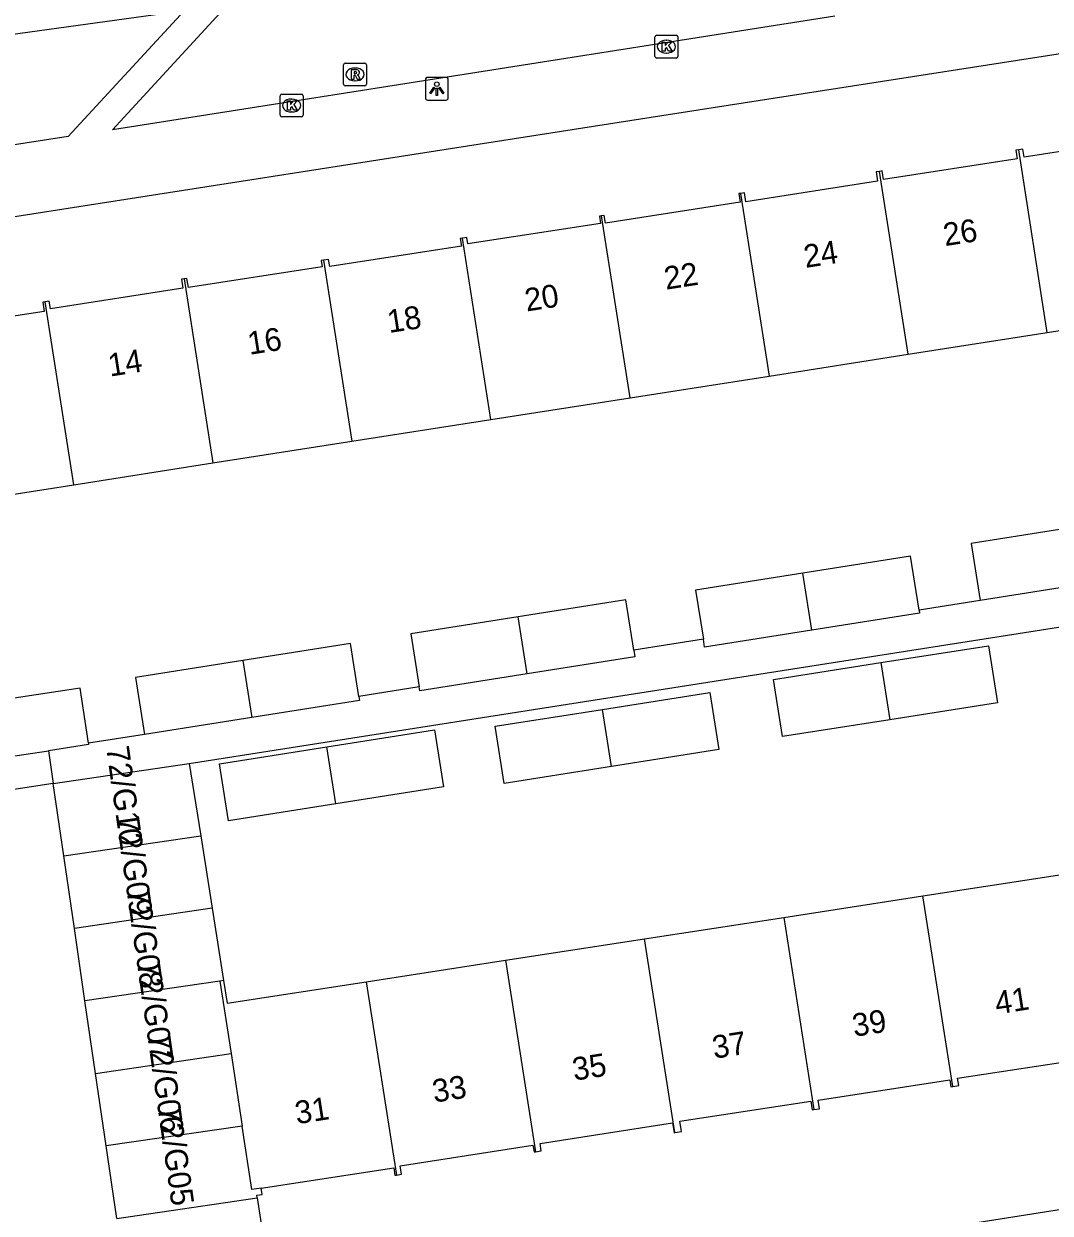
# Model space of a CAD drawing. Extents: x 160077 to 160945, y 386481 to 387498.
# Drawn here: x 160670.2 to 160715.1, y 387201.7 to 387253.8 of the extents above; entities that cross this region are included whole.
import ezdxf

# ---------------------------------------------------------------- set-up
doc = ezdxf.new("R2010")
doc.units = 0
for name, color, linetype in [('IMGEO_Groenvoorziening', 7, 'Continuous'), ('IMGEO_Kolk', 7, 'Continuous'), ('IMGEO_Lichtpunt', 7, 'Continuous'), ('IMGEO_Pand', 7, 'Continuous'), ('IMGEO_Pand_nummerreeks', 7, 'Continuous'), ('IMGEO_Rijbaan_lokaal_open', 7, 'Continuous'), ('IMGEO_Rioolput', 7, 'Continuous'), ('IMGEO_Voetpad_open', 7, 'Continuous')]:
    doc.layers.add(name, color=color, linetype=linetype)

msp = doc.modelspace()

# ---------------------------------------------------------------- linework, layer by layer
at = {"layer": 'IMGEO_Groenvoorziening'}
msp.add_lwpolyline([(160655.851, 387251.403), (160677.221, 387254.355)], dxfattribs=at)
at = {"layer": 'IMGEO_Kolk'}
for p, q in [((160697.813, 387252.342), (160697.813, 387253.194)), ((160697.888, 387253.268), (160698.74, 387253.268)), ((160698.301, 387253.048), (160698.326, 387253.048)), ((160698.814, 387253.194), (160698.814, 387252.342)), ((160698.74, 387252.268), (160697.888, 387252.268)), ((160698.324, 387252.488), (160698.299, 387252.488)), ((160681.415, 387249.766), (160681.415, 387250.618)), ((160681.49, 387250.692), (160682.342, 387250.692)), ((160681.903, 387250.472), (160681.928, 387250.472)), ((160682.416, 387250.618), (160682.416, 387249.766)), ((160682.342, 387249.692), (160681.49, 387249.692)), ((160681.926, 387249.912), (160681.901, 387249.912))]:
    msp.add_line(p, q, dxfattribs=at)
for points in [[(160697.813, 387252.342), (160697.813, 387253.194)], [(160697.888, 387253.268), (160698.74, 387253.268)], [(160698.814, 387253.194), (160698.814, 387252.342)], [(160698.134, 387252.968), (160698.257, 387252.968), (160698.257, 387252.817), (160698.387, 387252.968), (160698.551, 387252.968), (160698.405, 387252.817), (160698.558, 387252.568), (160698.406, 387252.568), (160698.321, 387252.732), (160698.257, 387252.665), (160698.257, 387252.568), (160698.134, 387252.568), (160698.134, 387252.968)], [(160698.74, 387252.268), (160697.888, 387252.268)], [(160681.415, 387249.766), (160681.415, 387250.618)], [(160681.49, 387250.692), (160682.342, 387250.692)], [(160682.416, 387250.618), (160682.416, 387249.766)], [(160681.736, 387250.392), (160681.859, 387250.392), (160681.859, 387250.241), (160681.989, 387250.392), (160682.153, 387250.392), (160682.007, 387250.241), (160682.16, 387249.992), (160682.008, 387249.992), (160681.923, 387250.156), (160681.859, 387250.089), (160681.859, 387249.992), (160681.736, 387249.992), (160681.736, 387250.392)], [(160682.342, 387249.692), (160681.49, 387249.692)]]:
    msp.add_lwpolyline(points, dxfattribs=at)
for centre, start, end in [((160697.89, 387253.192), 91.552, 178.448), ((160697.89, 387253.192), 91.552, 178.448), ((160698.738, 387253.192), 1.552, 88.448), ((160698.738, 387253.192), 1.552, 88.448), ((160697.89, 387252.344), 181.552, 268.448), ((160697.89, 387252.344), 181.552, 268.448), ((160698.738, 387252.344), 271.552, 358.448), ((160698.738, 387252.344), 271.552, 358.448), ((160681.492, 387250.616), 91.552, 178.448), ((160681.492, 387250.616), 91.552, 178.448), ((160682.34, 387250.616), 1.552, 88.448), ((160682.34, 387250.616), 1.552, 88.448), ((160681.492, 387249.768), 181.552, 268.448), ((160681.492, 387249.768), 181.552, 268.448), ((160682.34, 387249.768), 271.552, 358.448), ((160682.34, 387249.768), 271.552, 358.448)]:
    msp.add_arc(centre, 0.0765, start, end, dxfattribs=at)
for centre, major_axis, ratio, start_param, end_param in [((160698.3, 387252.768), (-0.387, 0.002), 0.722429, 4.712389, 7.853982), ((160698.325, 387252.768), (-0.39, 0.002), 0.717154, 1.570796, 4.712389), ((160681.902, 387250.192), (-0.387, 0.002), 0.722429, 4.712389, 7.853982), ((160681.927, 387250.192), (-0.39, 0.002), 0.717154, 1.570796, 4.712389)]:
    msp.add_ellipse(centre, major_axis=major_axis, ratio=ratio, start_param=start_param, end_param=end_param, dxfattribs=at)
at = {"layer": 'IMGEO_Lichtpunt'}
for p, q in [((160687.767, 387251.329), (160687.767, 387250.522)), ((160687.767, 387251.329), (160687.767, 387250.522)), ((160688.669, 387251.424), (160687.861, 387251.424)), ((160688.669, 387251.424), (160687.861, 387251.424)), ((160688.763, 387250.522), (160688.763, 387251.329)), ((160688.763, 387250.522), (160688.763, 387251.329)), ((160687.861, 387250.428), (160688.669, 387250.428)), ((160687.861, 387250.428), (160688.669, 387250.428))]:
    msp.add_line(p, q, dxfattribs=at)
for points in [[(160688.141, 387250.993), (160688.18, 387250.965), (160687.992, 387250.703), (160687.954, 387250.73), (160688.141, 387250.993)], [(160688.353, 387250.965), (160688.391, 387250.992), (160688.578, 387250.73), (160688.539, 387250.702), (160688.353, 387250.965)], [(160688.243, 387250.945), (160688.29, 387250.945), (160688.29, 387250.623), (160688.243, 387250.623), (160688.243, 387250.945)]]:
    msp.add_lwpolyline(points, dxfattribs=at)
msp.add_circle((160688.266, 387251.127), 0.0994, dxfattribs=at)
for centre, start, end in [((160687.861, 387251.329), 90, 180), ((160687.861, 387251.329), 90, 180), ((160688.669, 387251.329), 0, 90), ((160688.669, 387251.329), 0, 90), ((160687.861, 387250.522), 180, 270), ((160687.861, 387250.522), 180, 270), ((160688.669, 387250.522), 270, 0), ((160688.669, 387250.522), 270, 360)]:
    msp.add_arc(centre, 0.0946, start, end, dxfattribs=at)
at = {"layer": 'IMGEO_Pand'}
for points in [[(160719.799, 387249.316), (160719.621, 387249.288), (160719.694, 387248.824), (160713.964, 387247.935), (160713.909, 387248.287), (160713.729, 387248.259)], [(160713.729, 387248.259), (160713.606, 387248.24), (160713.665, 387247.86), (160707.805, 387246.952), (160707.747, 387247.327), (160707.643, 387247.311)], [(160714.981, 387240.259), (160713.729, 387248.259)], [(160707.643, 387247.311), (160707.491, 387247.287), (160707.554, 387246.878), (160701.786, 387245.984), (160701.726, 387246.374), (160701.558, 387246.348)], [(160708.894, 387239.308), (160707.643, 387247.311)], [(160701.558, 387246.348), (160701.485, 387246.337), (160701.543, 387245.96), (160695.643, 387245.045), (160695.591, 387245.385), (160695.477, 387245.367)], [(160701.558, 387246.348), (160702.808, 387238.356)], [(160695.477, 387245.367), (160695.38, 387245.352), (160695.428, 387245.035), (160689.623, 387244.135), (160689.579, 387244.419), (160689.396, 387244.391)], [(160696.722, 387237.405), (160695.477, 387245.367)], [(160689.396, 387244.391), (160689.291, 387244.375), (160689.344, 387244.035), (160683.579, 387243.142), (160683.53, 387243.456), (160683.312, 387243.422)], [(160690.636, 387236.454), (160689.396, 387244.391)], [(160683.312, 387243.422), (160683.208, 387243.406), (160683.25, 387243.137), (160677.407, 387242.231), (160677.334, 387242.626), (160677.205, 387242.606)], [(160683.312, 387243.422), (160684.551, 387235.503)], [(160677.205, 387242.606), (160677.091, 387242.588), (160677.152, 387242.194), (160671.361, 387241.297), (160671.309, 387241.63), (160671.127, 387241.602)], [(160677.205, 387242.606), (160678.465, 387234.552)], [(160671.127, 387241.602), (160671.021, 387241.586), (160671.083, 387241.187), (160665.259, 387240.284), (160665.202, 387240.65), (160665.045, 387240.626)], [(160672.379, 387233.6), (160671.127, 387241.602)], [(160714.981, 387240.259), (160721.066, 387241.21)], [(160708.894, 387239.308), (160714.981, 387240.259)], [(160702.808, 387238.356), (160708.894, 387239.308)], [(160696.722, 387237.405), (160702.808, 387238.356)], [(160690.636, 387236.454), (160696.722, 387237.405)], [(160684.551, 387235.503), (160690.636, 387236.454)], [(160678.465, 387234.552), (160684.551, 387235.503)], [(160672.379, 387233.6), (160678.465, 387234.552)], [(160666.293, 387232.649), (160672.379, 387233.6)], [(160716.34, 387231.776), (160711.642, 387231.035), (160712.036, 387228.539)], [(160709.368, 387228.119), (160708.997, 387230.471), (160704.289, 387229.729)], [(160704.289, 387229.729), (160699.59, 387228.989), (160699.929, 387226.839)], [(160704.682, 387227.233), (160704.289, 387229.729)], [(160716.733, 387229.279), (160712.036, 387228.539)], [(160696.884, 387226.359), (160696.536, 387228.561), (160691.828, 387227.819)], [(160709.368, 387228.119), (160709.391, 387227.975), (160704.682, 387227.233)], [(160691.828, 387227.819), (160687.129, 387227.079), (160687.495, 387224.758)], [(160692.221, 387225.323), (160691.828, 387227.819)], [(160704.682, 387227.233), (160699.984, 387226.493), (160699.929, 387226.839)], [(160684.85, 387224.34), (160684.485, 387226.651), (160679.776, 387225.909)], [(160707.7, 387225.818), (160712.408, 387226.56), (160712.802, 387224.064), (160708.092, 387223.322)], [(160696.884, 387226.359), (160696.93, 387226.065), (160692.221, 387225.323)], [(160679.776, 387225.909), (160675.078, 387225.169), (160675.472, 387222.673)], [(160679.776, 387225.909), (160680.169, 387223.413)], [(160708.092, 387223.322), (160703.395, 387222.582), (160703.001, 387225.078), (160707.7, 387225.818)], [(160707.7, 387225.818), (160708.092, 387223.322)], [(160692.221, 387225.323), (160687.523, 387224.583), (160687.495, 387224.758)], [(160673.018, 387222.301), (160672.653, 387224.705), (160667.635, 387223.942)], [(160695.512, 387223.772), (160700.22, 387224.513), (160700.614, 387222.017), (160695.904, 387221.275)], [(160684.85, 387224.34), (160684.879, 387224.155), (160680.169, 387223.413)], [(160680.169, 387223.413), (160675.472, 387222.673)], [(160695.904, 387221.275), (160691.207, 387220.535), (160690.813, 387223.031), (160695.512, 387223.772)], [(160695.904, 387221.275), (160695.512, 387223.772)], [(160683.46, 387222.134), (160688.169, 387222.876), (160688.563, 387220.38), (160683.853, 387219.638)], [(160668.024, 387221.472), (160671.274, 387221.966)], [(160673.018, 387222.301), (160673.028, 387222.233), (160671.274, 387221.966)], [(160683.853, 387219.638), (160679.156, 387218.898), (160678.762, 387221.394), (160683.46, 387222.134)], [(160683.853, 387219.638), (160683.46, 387222.134)], [(160671.483, 387220.536), (160677.434, 387221.404)], [(160677.434, 387221.404), (160677.935, 387218.237)], [(160671.946, 387217.364), (160671.483, 387220.536)], [(160671.946, 387217.364), (160677.935, 387218.237)], [(160677.935, 387218.237), (160678.435, 387215.071)], [(160672.408, 387214.192), (160671.946, 387217.364)], [(160709.534, 387215.609), (160715.621, 387216.547)], [(160703.446, 387214.672), (160709.534, 387215.609)], [(160710.843, 387207.271), (160709.534, 387215.609)], [(160678.435, 387215.071), (160672.408, 387214.192)], [(160678.435, 387215.071), (160678.936, 387211.904)], [(160697.357, 387213.734), (160703.446, 387214.672)], [(160703.446, 387214.672), (160704.765, 387206.263)], [(160672.871, 387211.02), (160672.408, 387214.192)], [(160691.269, 387212.796), (160697.357, 387213.734)], [(160698.687, 387205.259), (160697.357, 387213.734)], [(160685.18, 387211.859), (160691.269, 387212.796)], [(160691.269, 387212.796), (160692.584, 387204.421)], [(160678.773, 387211.88), (160672.871, 387211.02)], [(160678.936, 387211.904), (160678.773, 387211.88)], [(160678.773, 387211.88), (160679.26, 387208.712)], [(160678.936, 387211.904), (160679.091, 387210.921), (160685.18, 387211.859)], [(160685.18, 387211.859), (160686.508, 387203.401)], [(160673.334, 387207.847), (160672.871, 387211.02)], [(160673.334, 387207.847), (160679.26, 387208.712)], [(160679.26, 387208.712), (160679.746, 387205.543)], [(160710.843, 387207.271), (160711.102, 387207.311), (160711.052, 387207.634), (160716.806, 387208.52), (160716.862, 387208.15), (160716.938, 387208.162)], [(160673.796, 387204.675), (160673.334, 387207.847)], [(160704.765, 387206.263), (160705.005, 387206.3), (160704.948, 387206.671), (160710.713, 387207.559), (160710.759, 387207.258), (160710.843, 387207.271)], [(160698.687, 387205.259), (160698.97, 387205.302), (160698.901, 387205.752), (160704.633, 387206.635), (160704.692, 387206.252), (160704.765, 387206.263)], [(160679.746, 387205.543), (160673.796, 387204.675)], [(160680.582, 387202.824), (160680.173, 387202.763), (160679.746, 387205.543)], [(160692.584, 387204.421), (160692.836, 387204.46), (160692.786, 387204.785), (160698.585, 387205.678), (160698.65, 387205.253), (160698.687, 387205.259)], [(160674.259, 387201.503), (160673.796, 387204.675)], [(160686.508, 387203.401), (160686.719, 387203.434), (160686.662, 387203.807), (160692.474, 387204.702), (160692.519, 387204.411), (160692.584, 387204.421)], [(160680.582, 387202.824), (160686.378, 387203.716), (160686.429, 387203.389), (160686.508, 387203.401)], [(160680.404, 387202.399), (160680.386, 387202.513), (160680.624, 387202.55), (160680.582, 387202.824)], [(160674.259, 387201.503), (160680.404, 387202.399)], [(160680.404, 387202.399), (160681.283, 387196.729), (160681.31, 387196.555), (160681.031, 387196.527)]]:
    msp.add_lwpolyline(points, dxfattribs=at)
at = {"layer": 'IMGEO_Rijbaan_lokaal_open'}
msp.add_lwpolyline([(160671.483, 387220.536), (160630.743, 387214.278)], dxfattribs=at)
at = {"layer": 'IMGEO_Rioolput'}
for p, q in [((160684.262, 387252.051), (160685.114, 387252.051)), ((160684.187, 387251.125), (160684.187, 387251.977)), ((160684.675, 387251.831), (160684.7, 387251.831)), ((160685.188, 387251.977), (160685.188, 387251.125)), ((160685.114, 387251.051), (160684.262, 387251.051)), ((160684.698, 387251.271), (160684.673, 387251.271))]:
    msp.add_line(p, q, dxfattribs=at)
for points in [[(160684.262, 387252.051), (160685.114, 387252.051)], [(160684.187, 387251.125), (160684.187, 387251.977)], [(160684.776, 387251.749), (160684.524, 387251.751), (160684.524, 387251.351)], [(160684.524, 387251.351), (160684.648, 387251.351), (160684.648, 387251.513), (160684.659, 387251.513)], [(160684.702, 387251.67), (160684.648, 387251.67), (160684.648, 387251.589)], [(160684.648, 387251.589), (160684.7, 387251.589)], [(160684.706, 387251.484), (160684.777, 387251.351), (160684.917, 387251.351), (160684.852, 387251.477)], [(160685.188, 387251.977), (160685.188, 387251.125)], [(160685.114, 387251.051), (160684.262, 387251.051)]]:
    msp.add_lwpolyline(points, dxfattribs=at)
for centre, radius, start, end in [((160684.264, 387251.975), 0.0765, 91.552, 178.448), ((160684.264, 387251.975), 0.0765, 91.552, 178.448), ((160685.112, 387251.975), 0.0765, 1.552, 88.448), ((160685.112, 387251.975), 0.0765, 1.552, 88.448), ((160684.658, 387251.46), 0.0533, 26.0293, 88.6989), ((160684.684, 387251.778), 0.19, 274.7715, 282.9687), ((160684.708, 387251.574), 0.0964, 77.0061, 93.1865), ((160684.722, 387251.631), 0.0378, 276.6634, 79.6772), ((160684.775, 387251.639), 0.109, 350.3612, 89.416), ((160684.773, 387251.639), 0.112, 277.5842, 350.9817), ((160684.757, 387251.424), 0.108, 29.5134, 73.7905), ((160684.264, 387251.127), 0.0765, 181.552, 268.448), ((160684.264, 387251.127), 0.0765, 181.552, 268.448), ((160685.112, 387251.127), 0.0765, 271.552, 358.448), ((160685.112, 387251.127), 0.0765, 271.552, 358.448)]:
    msp.add_arc(centre, radius, start, end, dxfattribs=at)
for centre, major_axis, ratio, start_param, end_param in [((160684.674, 387251.551), (-0.387, 0.002), 0.722429, 4.712389, 7.853982), ((160684.699, 387251.551), (-0.39, 0.002), 0.717154, 1.570796, 4.712389)]:
    msp.add_ellipse(centre, major_axis=major_axis, ratio=ratio, start_param=start_param, end_param=end_param, dxfattribs=at)
at = {"layer": 'IMGEO_Voetpad_open'}
for points in [[(160629.406, 387239.04), (160699.708, 387250), (160733.095, 387255.205)], [(160705.68, 387254.106), (160674.075, 387249.128), (160679.137, 387254.632)], [(160677.221, 387254.355), (160672.132, 387248.842), (160661.863, 387247.241), (160655.851, 387251.403)], [(160677.434, 387221.404), (160738.168, 387230.927)], [(160712.036, 387228.539), (160709.368, 387228.119)], [(160699.929, 387226.839), (160696.884, 387226.359)], [(160687.495, 387224.758), (160684.85, 387224.34)], [(160675.472, 387222.673), (160673.018, 387222.301)], [(160671.274, 387221.966), (160671.483, 387220.536)], [(160686.911, 387197.382), (160745.685, 387206.642)]]:
    msp.add_lwpolyline(points, dxfattribs=at)

# ---------------------------------------------------------------- texts
at = {"layer": 'IMGEO_Pand_nummerreeks'}
for s, rotation, p in [('26', 8.8808, (160710.507, 387244.038)), ('24', 8.8808, (160704.401, 387243.084)), ('22', 8.8808, (160698.293, 387242.13)), ('20', 8.8808, (160692.193, 387241.177)), ('18', 8.8808, (160686.178, 387240.237)), ('16', 8.8808, (160680.069, 387239.283)), ('14', 8.8808, (160673.964, 387238.329)), ('72/G10', 278.1472, (160673.792, 387222.102)), ('72/G09', 278.1472, (160674.232, 387219.028)), ('72/G08', 278.1472, (160674.687, 387215.851)), ('72/G07', 278.1472, (160675.141, 387212.684)), ('41', 8.9152, (160712.766, 387210.423)), ('39', 8.9152, (160706.529, 387209.445)), ('72/G06', 278.1472, (160675.595, 387209.513)), ('37', 8.9152, (160700.404, 387208.484)), ('35', 8.9152, (160694.278, 387207.524)), ('33', 8.9152, (160688.153, 387206.563)), ('31', 8.9152, (160682.14, 387205.62)), ('72/G05', 278.1472, (160676.048, 387206.343))]:
    msp.add_text(s, height=1, rotation=rotation, dxfattribs=at).set_placement(p)

doc.saveas('drawing.dxf')
